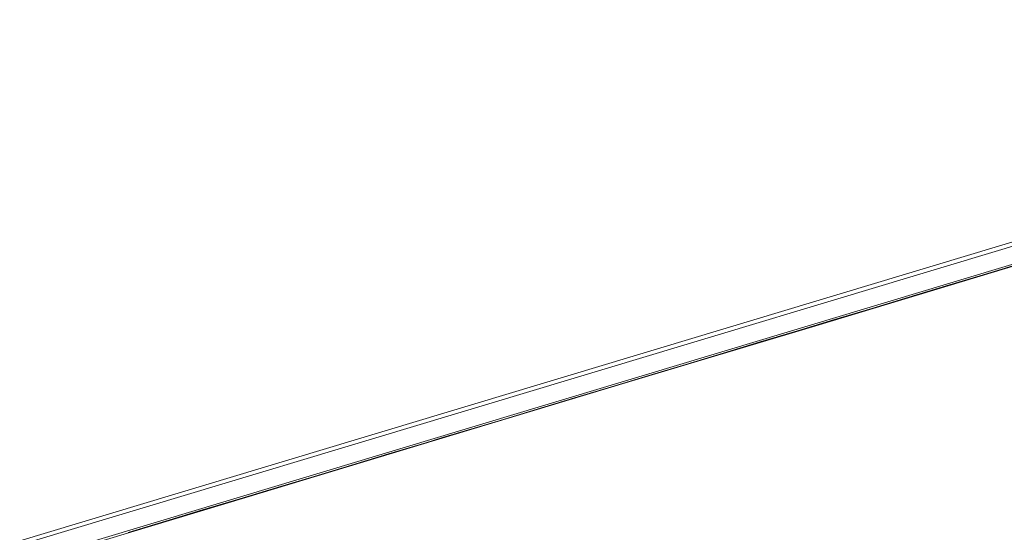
# Model space of a CAD drawing. Header units: inches. Extents: x 424 to 2043, y -237 to 445.
# Tile 291 of 656: x 664 to 677, y 228 to 235. Entities that reach past the tile are written whole.
import ezdxf

# ---------------------------------------------------------------- set-up
doc = ezdxf.new("R2010")
doc.units = ezdxf.units.IN
doc.header["$MEASUREMENT"] = 0
for name, color, linetype, lineweight in [('A-GENM', 13, 'Continuous', 9), ('A-GLAZ-CWMG', 51, 'Continuous', 9), ('A-ROOF', 132, 'Continuous', 9)]:
    doc.layers.add(name, color=color, linetype=linetype, lineweight=lineweight)

# ---------------------------------------------------------------- blocks, each defined once
blk = doc.blocks.new('Generic Models 2 - Generic Models 2-140614-North')
at = {"layer": 'A-GENM'}
for p, q in [((104.464, 24.91), (80.826, 17.788)), ((104.609, 24.896), (81.016, 17.788)), ((81.335, 17.637), (102.453, 24))]:
    blk.add_line(p, q, dxfattribs=at)
blk = doc.blocks.new('Rectangular Mullion - 50 x 150mm-137304-North')
at = {"layer": 'A-GLAZ-CWMG'}
blk.add_line((94.498, 21.578), (93.99, 21.425), dxfattribs=at)
blk = doc.blocks.new('Rectangular Mullion - 50 x 150mm-137298-North')
at = {"layer": 'A-GLAZ-CWMG'}
blk.add_line((104.147, 24.485), (103.639, 24.332), dxfattribs=at)
blk = doc.blocks.new('Rectangular Mullion - 50 x 150mm-137305-North')
at = {"layer": 'A-GLAZ-CWMG'}
blk.add_line((87.388, 19.436), (86.88, 19.283), dxfattribs=at)
blk = doc.blocks.new('Rectangular Mullion - 50 x 150mm-137306-North')
at = {"layer": 'A-GLAZ-CWMG'}
blk.add_line((86.604, 19.2), (86.372, 19.13), dxfattribs=at)
blk = doc.blocks.new('Rectangular Mullion - 50 x 150mm-137307-North')
at = {"layer": 'A-GLAZ-CWMG'}
blk.add_line((86.372, 19.13), (85.864, 18.977), dxfattribs=at)
blk = doc.blocks.new('Rectangular Mullion - 50 x 150mm-137308-North')
at = {"layer": 'A-GLAZ-CWMG'}
blk.add_line((86.88, 19.283), (86.604, 19.2), dxfattribs=at)

msp = doc.modelspace()

# ---------------------------------------------------------------- linework, layer by layer
at = {"layer": 'A-ROOF', "flags": 128}
msp.add_lwpolyline([(687.71, 234.887), (685.114, 234.105), (682.519, 233.323), (679.923, 232.541), (677.327, 231.759), (674.732, 230.977), (672.136, 230.195), (669.54, 229.413), (666.945, 228.631), (664.378, 227.857)], dxfattribs=at)

# ---------------------------------------------------------------- block references
at = {"layer": 'A-GENM'}
msp.add_blockref('Generic Models 2 - Generic Models 2-140614-North', (583.032, 210.248), dxfattribs=at)
at = {"layer": 'A-GLAZ-CWMG'}
for name, p in [('Rectangular Mullion - 50 x 150mm-137304-North', (583.032, 210.248)), ('Rectangular Mullion - 50 x 150mm-137298-North', (572.875, 207.188)), ('Rectangular Mullion - 50 x 150mm-137298-North', (572.367, 207.035)), ('Rectangular Mullion - 50 x 150mm-137298-North', (571.859, 206.882)), ('Rectangular Mullion - 50 x 150mm-137298-North', (571.352, 206.729)), ('Rectangular Mullion - 50 x 150mm-137298-North', (570.844, 206.576)), ('Rectangular Mullion - 50 x 150mm-137298-North', (570.336, 206.423)), ('Rectangular Mullion - 50 x 150mm-137298-North', (569.828, 206.27)), ('Rectangular Mullion - 50 x 150mm-137298-North', (569.32, 206.117)), ('Rectangular Mullion - 50 x 150mm-137298-North', (568.812, 205.964)), ('Rectangular Mullion - 50 x 150mm-137298-North', (568.305, 205.811)), ('Rectangular Mullion - 50 x 150mm-137298-North', (567.797, 205.658)), ('Rectangular Mullion - 50 x 150mm-137298-North', (567.289, 205.505)), ('Rectangular Mullion - 50 x 150mm-137298-North', (566.781, 205.352)), ('Rectangular Mullion - 50 x 150mm-137305-North', (583.032, 210.248)), ('Rectangular Mullion - 50 x 150mm-137308-North', (583.032, 210.248)), ('Rectangular Mullion - 50 x 150mm-137307-North', (583.032, 210.248)), ('Rectangular Mullion - 50 x 150mm-137306-North', (583.032, 210.248)), ('Rectangular Mullion - 50 x 150mm-137298-North', (564.75, 204.74)), ('Rectangular Mullion - 50 x 150mm-137298-North', (564.242, 204.587)), ('Rectangular Mullion - 50 x 150mm-137298-North', (563.734, 204.434)), ('Rectangular Mullion - 50 x 150mm-137298-North', (563.226, 204.281)), ('Rectangular Mullion - 50 x 150mm-137298-North', (562.718, 204.128)), ('Rectangular Mullion - 50 x 150mm-137298-North', (562.21, 203.975)), ('Rectangular Mullion - 50 x 150mm-137298-North', (561.703, 203.822))]:
    msp.add_blockref(name, p, dxfattribs=at)

doc.saveas('drawing.dxf')
